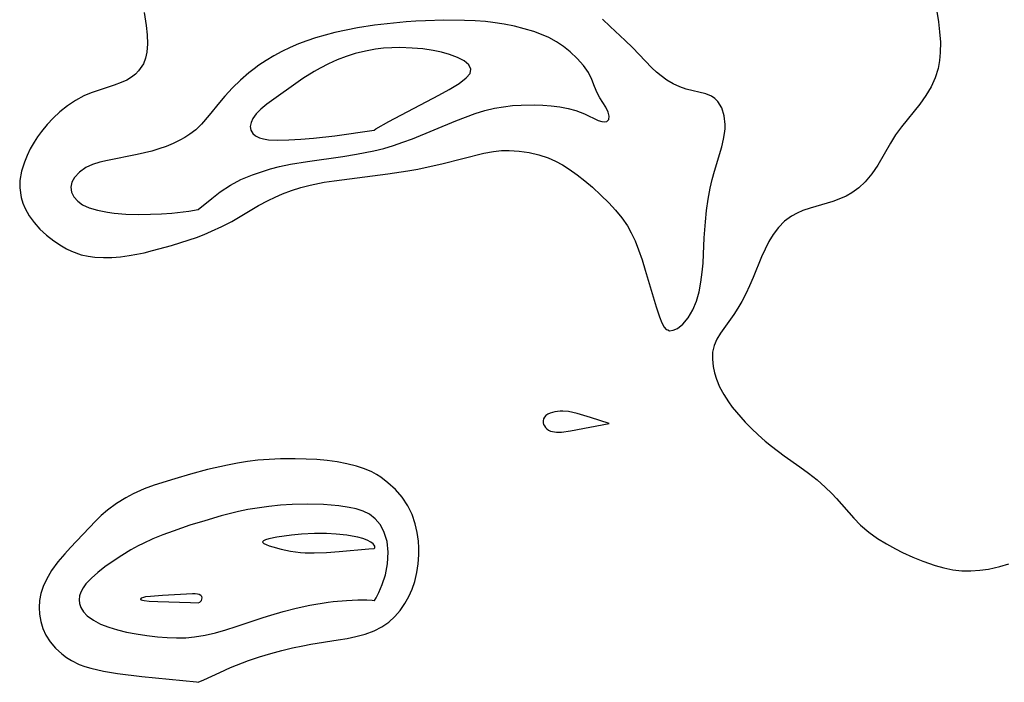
# Model space of a CAD drawing. Header units: metres. Extents: x 1073367 to 1082519, y 1569854 to 1574957.
# Tile 443 of 656: x 1077688 to 1077856, y 1571769 to 1571882. Entities that reach past the tile are written whole.
import ezdxf

# ---------------------------------------------------------------- set-up
doc = ezdxf.new("R2010")
doc.units = ezdxf.units.M
doc.layers.add('CGG_CurvaNivelLidar_v1', color=253, linetype='Continuous', lineweight=30)

msp = doc.modelspace()

# ---------------------------------------------------------------- linework, layer by layer
at = {"layer": 'CGG_CurvaNivelLidar_v1'}
for p, q in [((1077843.4482, 1571889.3429, 69.5), (1077844.6376, 1571881.8617, 69.5)), ((1077709.2777, 1571883.4501, 69.5), (1077709.6201, 1571881.2151, 69.5)), ((1077750.6994, 1571881.5437, 70), (1077748.5203, 1571881.2813, 70)), ((1077753.9441, 1571881.855, 70), (1077750.6994, 1571881.5437, 70)), ((1077755.5713, 1571881.9742, 70), (1077753.9441, 1571881.855, 70)), ((1077757.2007, 1571882.0613, 70), (1077755.5713, 1571881.9742, 70)), ((1077760.3348, 1571882.129, 70), (1077757.2007, 1571882.0613, 70)), ((1077763.8944, 1571882.1023, 70), (1077760.3348, 1571882.129, 70)), ((1077765.6683, 1571882.0309, 70), (1077763.8944, 1571882.1023, 70)), ((1077767.4335, 1571881.897, 70), (1077765.6683, 1571882.0309, 70)), ((1077768.7159, 1571881.7495, 70), (1077767.4335, 1571881.897, 70)), ((1077770.6559, 1571881.4515, 70), (1077768.7159, 1571881.7495, 70)), ((1077772.3762, 1571881.1116, 70), (1077770.6559, 1571881.4515, 70)), ((1077788.6799, 1571881.0664, 69.5), (1077787.3862, 1571882.3289, 69.5)), ((1077844.6376, 1571881.8617, 69.5), (1077844.8404, 1571880.1905, 69.5)), ((1077709.6201, 1571881.2151, 69.5), (1077709.787, 1571879.6378, 69.5)), ((1077741.7724, 1571880.0439, 70), (1077740.125, 1571879.6148, 70)), ((1077743.7042, 1571880.4689, 70), (1077741.7724, 1571880.0439, 70)), ((1077745.6539, 1571880.8338, 70), (1077743.7042, 1571880.4689, 70)), ((1077748.5203, 1571881.2813, 70), (1077745.6539, 1571880.8338, 70)), ((1077774.0653, 1571880.6984, 70), (1077772.3762, 1571881.1116, 70)), ((1077775.7104, 1571880.2009, 70), (1077774.0653, 1571880.6984, 70)), ((1077776.9981, 1571879.725, 70), (1077775.7104, 1571880.2009, 70)), ((1077778.2347, 1571879.1708, 70), (1077776.9981, 1571879.725, 70)), ((1077791.2538, 1571878.7049, 69.5), (1077788.6799, 1571881.0664, 69.5)), ((1077844.8404, 1571880.1905, 69.5), (1077844.9597, 1571878.4053, 69.5)), ((1077709.841, 1571878.1219, 69.5), (1077709.7341, 1571876.687, 69.5)), ((1077709.787, 1571879.6378, 69.5), (1077709.841, 1571878.1219, 69.5)), ((1077735.5926, 1571878.1115, 70), (1077734.1822, 1571877.5162, 70)), ((1077737.0333, 1571878.6461, 70), (1077735.5926, 1571878.1115, 70)), ((1077738.4974, 1571879.1313, 70), (1077737.0333, 1571878.6461, 70)), ((1077740.125, 1571879.6148, 70), (1077738.4974, 1571879.1313, 70)), ((1077779.5264, 1571878.4588, 70), (1077778.2347, 1571879.1708, 70)), ((1077780.7379, 1571877.6566, 70), (1077779.5264, 1571878.4588, 70)), ((1077792.4968, 1571877.5152, 69.5), (1077791.2538, 1571878.7049, 69.5)), ((1077844.9597, 1571878.4053, 69.5), (1077844.955, 1571876.6483, 69.5)), ((1077709.7341, 1571876.687, 69.5), (1077709.514, 1571875.6725, 69.5)), ((1077732.7634, 1571876.8276, 70), (1077731.3822, 1571876.074, 70)), ((1077734.1822, 1571877.5162, 70), (1077732.7634, 1571876.8276, 70)), ((1077745.2669, 1571876.4511, 70.5), (1077743.719, 1571875.9516, 70.5)), ((1077746.9768, 1571876.884, 70.5), (1077745.2669, 1571876.4511, 70.5)), ((1077748.7101, 1571877.197, 70.5), (1077746.9768, 1571876.884, 70.5)), ((1077750.0864, 1571877.3557, 70.5), (1077748.7101, 1571877.197, 70.5)), ((1077751.4668, 1571877.4439, 70.5), (1077750.0864, 1571877.3557, 70.5)), ((1077752.8451, 1571877.4682, 70.5), (1077751.4668, 1571877.4439, 70.5)), ((1077754.9356, 1571877.3961, 70.5), (1077752.8451, 1571877.4682, 70.5)), ((1077756.7724, 1571877.2401, 70.5), (1077754.9356, 1571877.3961, 70.5)), ((1077758.5476, 1571876.9936, 70.5), (1077756.7724, 1571877.2401, 70.5)), ((1077759.9768, 1571876.7026, 70.5), (1077758.5476, 1571876.9936, 70.5)), ((1077761.3089, 1571876.3309, 70.5), (1077759.9768, 1571876.7026, 70.5)), ((1077781.8631, 1571876.7829, 70), (1077780.7379, 1571877.6566, 70)), ((1077783.0955, 1571875.6485, 70), (1077781.8631, 1571876.7829, 70)), ((1077795.8014, 1571874.0515, 69.5), (1077792.4968, 1571877.5152, 69.5)), ((1077844.955, 1571876.6483, 69.5), (1077844.8411, 1571875.2545, 69.5)), ((1077709.1536, 1571874.7351, 69.5), (1077708.3477, 1571873.5205, 69.5)), ((1077709.514, 1571875.6725, 69.5), (1077709.1536, 1571874.7351, 69.5)), ((1077730.0964, 1571875.3016, 70), (1077728.8508, 1571874.4766, 70)), ((1077731.3822, 1571876.074, 70), (1077730.0964, 1571875.3016, 70)), ((1077740.7115, 1571874.7138, 70.5), (1077739.2602, 1571873.9929, 70.5)), ((1077742.1996, 1571875.3687, 70.5), (1077740.7115, 1571874.7138, 70.5)), ((1077743.719, 1571875.9516, 70.5), (1077742.1996, 1571875.3687, 70.5)), ((1077762.6663, 1571875.8067, 70.5), (1077761.3089, 1571876.3309, 70.5)), ((1077763.7914, 1571875.1988, 70.5), (1077762.6663, 1571875.8067, 70.5)), ((1077764.6008, 1571874.5313, 70.5), (1077763.7914, 1571875.1988, 70.5)), ((1077784.1527, 1571874.4535, 70), (1077783.0955, 1571875.6485, 70)), ((1077844.8411, 1571875.2545, 69.5), (1077844.5966, 1571873.8973, 69.5)), ((1077708.3477, 1571873.5205, 69.5), (1077707.7849, 1571872.9456, 69.5)), ((1077727.1408, 1571873.1789, 70), (1077725.6908, 1571871.9252, 70)), ((1077728.0118, 1571873.8671, 70), (1077727.1408, 1571873.1789, 70)), ((1077728.8508, 1571874.4766, 70), (1077728.0118, 1571873.8671, 70)), ((1077738.2433, 1571873.4335, 70.5), (1077736.316, 1571872.2229, 70.5)), ((1077739.2602, 1571873.9929, 70.5), (1077738.2433, 1571873.4335, 70.5)), ((1077764.1618, 1571872.3033, 70.5), (1077764.8122, 1571873.0796, 70.5)), ((1077764.9771, 1571873.8235, 70.5), (1077764.6008, 1571874.5313, 70.5)), ((1077764.8122, 1571873.0796, 70.5), (1077764.9771, 1571873.8235, 70.5)), ((1077784.9889, 1571873.2158, 70), (1077784.1527, 1571874.4535, 70)), ((1077785.5537, 1571872.0273, 70), (1077784.9889, 1571873.2158, 70)), ((1077796.5701, 1571873.3205, 69.5), (1077795.8014, 1571874.0515, 69.5)), ((1077797.3639, 1571872.6434, 69.5), (1077796.5701, 1571873.3205, 69.5)), ((1077844.5966, 1571873.8973, 69.5), (1077844.0866, 1571872.3021, 69.5)), ((1077705.3873, 1571871.5318, 69.5), (1077704.1611, 1571871.0679, 69.5)), ((1077706.3065, 1571871.9503, 69.5), (1077705.3873, 1571871.5318, 69.5)), ((1077707.1447, 1571872.4427, 69.5), (1077706.3065, 1571871.9503, 69.5)), ((1077707.7849, 1571872.9456, 69.5), (1077707.1447, 1571872.4427, 69.5)), ((1077725.6908, 1571871.9252, 70), (1077724.3154, 1571870.605, 70)), ((1077736.316, 1571872.2229, 70.5), (1077730.1861, 1571867.8516, 70.5)), ((1077761.2553, 1571870.3535, 70.5), (1077762.9431, 1571871.3906, 70.5)), ((1077762.9431, 1571871.3906, 70.5), (1077764.1618, 1571872.3033, 70.5)), ((1077786.0046, 1571870.8614, 70), (1077785.5537, 1571872.0273, 70)), ((1077798.3769, 1571871.9091, 69.5), (1077797.3639, 1571872.6434, 69.5)), ((1077799.4339, 1571871.2944, 69.5), (1077798.3769, 1571871.9091, 69.5)), ((1077844.0866, 1571872.3021, 69.5), (1077843.3752, 1571870.7723, 69.5)), ((1077700.2816, 1571869.7542, 69.5), (1077699.0316, 1571869.2367, 69.5)), ((1077704.1611, 1571871.0679, 69.5), (1077700.2816, 1571869.7542, 69.5)), ((1077724.3154, 1571870.605, 70), (1077723.0277, 1571869.2253, 70)), ((1077759.4886, 1571869.3642, 70.5), (1077761.2553, 1571870.3535, 70.5)), ((1077786.4706, 1571869.767, 70), (1077786.0046, 1571870.8614, 70)), ((1077786.9628, 1571868.8968, 70), (1077786.4706, 1571869.767, 70)), ((1077800.5486, 1571870.8018, 69.5), (1077799.4339, 1571871.2944, 69.5)), ((1077801.6746, 1571870.4253, 69.5), (1077800.5486, 1571870.8018, 69.5)), ((1077805.0022, 1571869.6262, 69.5), (1077801.6746, 1571870.4253, 69.5)), ((1077843.3752, 1571870.7723, 69.5), (1077842.5005, 1571869.3094, 69.5)), ((1077697.5949, 1571868.477, 69.5), (1077696.2219, 1571867.5696, 69.5)), ((1077699.0316, 1571869.2367, 69.5), (1077697.5949, 1571868.477, 69.5)), ((1077722.1086, 1571868.1365, 70), (1077720.3645, 1571865.9656, 70)), ((1077723.0277, 1571869.2253, 70), (1077722.1086, 1571868.1365, 70)), ((1077750.9789, 1571864.874, 70.5), (1077759.4886, 1571869.3642, 70.5)), ((1077787.9583, 1571867.3179, 70), (1077786.9628, 1571868.8968, 70)), ((1077805.9602, 1571869.2306, 69.5), (1077805.0022, 1571869.6262, 69.5)), ((1077806.5414, 1571868.8311, 69.5), (1077805.9602, 1571869.2306, 69.5)), ((1077807.0424, 1571868.3264, 69.5), (1077806.5414, 1571868.8311, 69.5)), ((1077807.715, 1571867.2025, 69.5), (1077807.0424, 1571868.3264, 69.5)), ((1077842.5005, 1571869.3094, 69.5), (1077841.4592, 1571867.865, 69.5)), ((1077694.9223, 1571866.5324, 69.5), (1077693.8087, 1571865.4838, 69.5)), ((1077696.2219, 1571867.5696, 69.5), (1077694.9223, 1571866.5324, 69.5)), ((1077729.1622, 1571867.0074, 70.5), (1077728.3989, 1571866.2242, 70.5)), ((1077730.1861, 1571867.8516, 70.5), (1077729.1622, 1571867.0074, 70.5)), ((1077765.698, 1571866.2466, 70), (1077767.3438, 1571866.7484, 70)), ((1077767.3438, 1571866.7484, 70), (1077769.0079, 1571867.1529, 70)), ((1077769.0079, 1571867.1529, 70), (1077770.5165, 1571867.4163, 70)), ((1077770.5165, 1571867.4163, 70), (1077772.0346, 1571867.5941, 70)), ((1077772.0346, 1571867.5941, 70), (1077773.5545, 1571867.6974, 70)), ((1077773.5545, 1571867.6974, 70), (1077775.7489, 1571867.7324, 70)), ((1077775.7489, 1571867.7324, 70), (1077777.2148, 1571867.6857, 70)), ((1077777.2148, 1571867.6857, 70), (1077778.6501, 1571867.5806, 70)), ((1077778.6501, 1571867.5806, 70), (1077780.1334, 1571867.3982, 70)), ((1077780.1334, 1571867.3982, 70), (1077781.5459, 1571867.1316, 70)), ((1077781.5459, 1571867.1316, 70), (1077782.8621, 1571866.7649, 70)), ((1077782.8621, 1571866.7649, 70), (1077784.2951, 1571866.1887, 70)), ((1077788.3345, 1571866.5024, 70), (1077787.9583, 1571867.3179, 70)), ((1077788.5232, 1571865.7741, 70), (1077788.3345, 1571866.5024, 70)), ((1077808.1276, 1571865.8595, 69.5), (1077807.715, 1571867.2025, 69.5)), ((1077841.4592, 1571867.865, 69.5), (1077838.3161, 1571863.9868, 69.5)), ((1077693.8087, 1571865.4838, 69.5), (1077692.7641, 1571864.3567, 69.5)), ((1077720.3645, 1571865.9656, 70), (1077719.0481, 1571864.4381, 70)), ((1077727.4943, 1571864.725, 70.5), (1077727.3662, 1571864.0503, 70.5)), ((1077727.8178, 1571865.4219, 70.5), (1077727.4943, 1571864.725, 70.5)), ((1077728.3989, 1571866.2242, 70.5), (1077727.8178, 1571865.4219, 70.5)), ((1077748.774, 1571863.6167, 70.5), (1077750.9789, 1571864.874, 70.5)), ((1077754.994, 1571861.9558, 70), (1077762.3824, 1571865.0161, 70)), ((1077762.3824, 1571865.0161, 70), (1077764.0339, 1571865.6582, 70)), ((1077764.0339, 1571865.6582, 70), (1077765.698, 1571866.2466, 70)), ((1077784.2951, 1571866.1887, 70), (1077786.6618, 1571865.0728, 70)), ((1077786.6618, 1571865.0728, 70), (1077787.255, 1571864.8774, 70)), ((1077787.255, 1571864.8774, 70), (1077787.6968, 1571864.8114, 70)), ((1077787.6968, 1571864.8114, 70), (1077788.1288, 1571864.8799, 70)), ((1077788.1288, 1571864.8799, 70), (1077788.4758, 1571865.2159, 70)), ((1077788.4758, 1571865.2159, 70), (1077788.5232, 1571865.7741, 70)), ((1077808.2923, 1571864.3708, 69.5), (1077808.1276, 1571865.8595, 69.5)), ((1077691.7884, 1571863.1679, 69.5), (1077691.1272, 1571862.2731, 69.5)), ((1077692.7641, 1571864.3567, 69.5), (1077691.7884, 1571863.1679, 69.5)), ((1077718.0781, 1571863.4816, 70), (1077717.0723, 1571862.7084, 70)), ((1077719.0481, 1571864.4381, 70), (1077718.0781, 1571863.4816, 70)), ((1077727.3662, 1571864.0503, 70.5), (1077727.4638, 1571863.4022, 70.5)), ((1077727.4638, 1571863.4022, 70.5), (1077727.79, 1571862.8428, 70.5)), ((1077741.7714, 1571862.4604, 70.5), (1077748.5, 1571863.3938, 70.5)), ((1077748.5, 1571863.3938, 70.5), (1077748.774, 1571863.6167, 70.5)), ((1077808.2022, 1571862.8241, 69.5), (1077808.2835, 1571863.6711, 69.5)), ((1077808.2835, 1571863.6711, 69.5), (1077808.2923, 1571864.3708, 69.5)), ((1077838.3161, 1571863.9868, 69.5), (1077837.3254, 1571862.6052, 69.5)), ((1077690.5154, 1571861.3507, 69.5), (1077689.8848, 1571860.2535, 69.5)), ((1077691.1272, 1571862.2731, 69.5), (1077690.5154, 1571861.3507, 69.5)), ((1077715.3494, 1571861.6929, 70), (1077714.2176, 1571861.1486, 70)), ((1077716.2351, 1571862.1795, 70), (1077715.3494, 1571861.6929, 70)), ((1077717.0723, 1571862.7084, 70), (1077716.2351, 1571862.1795, 70)), ((1077727.79, 1571862.8428, 70.5), (1077728.2786, 1571862.435, 70.5)), ((1077728.2786, 1571862.435, 70.5), (1077728.922, 1571862.1262, 70.5)), ((1077728.922, 1571862.1262, 70.5), (1077729.6248, 1571861.9233, 70.5)), ((1077729.6248, 1571861.9233, 70.5), (1077730.4999, 1571861.791, 70.5)), ((1077730.4999, 1571861.791, 70.5), (1077732.0777, 1571861.711, 70.5)), ((1077732.0777, 1571861.711, 70.5), (1077733.9376, 1571861.7425, 70.5)), ((1077733.9376, 1571861.7425, 70.5), (1077735.9859, 1571861.8628, 70.5)), ((1077735.9859, 1571861.8628, 70.5), (1077738.1312, 1571862.0499, 70.5)), ((1077738.1312, 1571862.0499, 70.5), (1077741.7714, 1571862.4604, 70.5)), ((1077751.7703, 1571860.7992, 70), (1077753.3898, 1571861.3505, 70)), ((1077753.3898, 1571861.3505, 70), (1077754.994, 1571861.9558, 70)), ((1077807.708, 1571860.587, 69.5), (1077808.0315, 1571861.8914, 69.5)), ((1077808.0315, 1571861.8914, 69.5), (1077808.2022, 1571862.8241, 69.5)), ((1077837.3254, 1571862.6052, 69.5), (1077836.4487, 1571861.2013, 69.5)), ((1077689.8848, 1571860.2535, 69.5), (1077689.3361, 1571859.1261, 69.5)), ((1077710.5844, 1571859.8598, 70), (1077708.0676, 1571859.267, 70)), ((1077711.8105, 1571860.2234, 70), (1077710.5844, 1571859.8598, 70)), ((1077713.0356, 1571860.6573, 70), (1077711.8105, 1571860.2234, 70)), ((1077714.2176, 1571861.1486, 70), (1077713.0356, 1571860.6573, 70)), ((1077745.4524, 1571859.307, 70), (1077748.4203, 1571859.8919, 70)), ((1077748.4203, 1571859.8919, 70), (1077750.1046, 1571860.3105, 70)), ((1077750.1046, 1571860.3105, 70), (1077751.7703, 1571860.7992, 70)), ((1077767.1845, 1571859.515, 69.5), (1077768.8426, 1571859.8113, 69.5)), ((1077768.8426, 1571859.8113, 69.5), (1077770.173, 1571859.9348, 69.5)), ((1077770.173, 1571859.9348, 69.5), (1077771.5069, 1571859.9569, 69.5)), ((1077771.5069, 1571859.9569, 69.5), (1077773.2034, 1571859.8486, 69.5)), ((1077773.2034, 1571859.8486, 69.5), (1077774.8843, 1571859.6032, 69.5)), ((1077774.8843, 1571859.6032, 69.5), (1077776.5281, 1571859.2277, 69.5)), ((1077806.4735, 1571856.4319, 69.5), (1077807.708, 1571860.587, 69.5)), ((1077836.4487, 1571861.2013, 69.5), (1077834.3055, 1571857.4449, 69.5)), ((1077688.8729, 1571857.9779, 69.5), (1077688.4007, 1571856.4255, 69.5)), ((1077689.3361, 1571859.1261, 69.5), (1077688.8729, 1571857.9779, 69.5)), ((1077701.7058, 1571857.9458, 70), (1077700.4791, 1571857.5431, 70)), ((1077703.018, 1571858.2768, 70), (1077701.7058, 1571857.9458, 70)), ((1077708.0676, 1571859.267, 70), (1077703.018, 1571858.2768, 70)), ((1077734.244, 1571857.6242, 70), (1077737.1147, 1571858.0872, 70)), ((1077737.1147, 1571858.0872, 70), (1077743.1452, 1571858.9391, 70)), ((1077743.1452, 1571858.9391, 70), (1077745.4524, 1571859.307, 70)), ((1077759.9853, 1571857.6914, 69.5), (1077767.1845, 1571859.515, 69.5)), ((1077776.5281, 1571859.2277, 69.5), (1077778.1245, 1571858.6997, 69.5)), ((1077778.1245, 1571858.6997, 69.5), (1077779.3592, 1571858.1486, 69.5)), ((1077779.3592, 1571858.1486, 69.5), (1077780.5558, 1571857.5001, 69.5)), ((1077688.4007, 1571856.4255, 69.5), (1077688.1253, 1571854.8701, 69.5)), ((1077698.2431, 1571856.281, 70), (1077697.3949, 1571855.3775, 70)), ((1077699.3711, 1571857.0424, 70), (1077698.2431, 1571856.281, 70)), ((1077700.4791, 1571857.5431, 70), (1077699.3711, 1571857.0424, 70)), ((1077727.7224, 1571855.7991, 70), (1077729.2672, 1571856.3381, 70)), ((1077729.2672, 1571856.3381, 70), (1077730.8203, 1571856.8096, 70)), ((1077730.8203, 1571856.8096, 70), (1077732.3441, 1571857.2104, 70)), ((1077732.3441, 1571857.2104, 70), (1077734.244, 1571857.6242, 70)), ((1077750.8187, 1571855.9825, 69.5), (1077754.2203, 1571856.485, 69.5)), ((1077754.2203, 1571856.485, 69.5), (1077755.9094, 1571856.7837, 69.5)), ((1077755.9094, 1571856.7837, 69.5), (1077757.1964, 1571857.0463, 69.5)), ((1077757.1964, 1571857.0463, 69.5), (1077759.9853, 1571857.6914, 69.5)), ((1077780.5558, 1571857.5001, 69.5), (1077781.7198, 1571856.7749, 69.5)), ((1077781.7198, 1571856.7749, 69.5), (1077783.0848, 1571855.8205, 69.5)), ((1077806.0875, 1571855.0029, 69.5), (1077806.4735, 1571856.4319, 69.5)), ((1077834.3055, 1571857.4449, 69.5), (1077833.3074, 1571855.9648, 69.5)), ((1077688.1253, 1571854.8701, 69.5), (1077688.0762, 1571853.6012, 69.5)), ((1077697.3949, 1571855.3775, 70), (1077696.9479, 1571854.5456, 70)), ((1077724.0059, 1571854.0741, 70), (1077725.7872, 1571854.9983, 70)), ((1077725.7872, 1571854.9983, 70), (1077727.7224, 1571855.7991, 70)), ((1077739.9389, 1571854.5338, 69.5), (1077741.6399, 1571854.8035, 69.5)), ((1077741.6399, 1571854.8035, 69.5), (1077750.8187, 1571855.9825, 69.5)), ((1077783.0848, 1571855.8205, 69.5), (1077784.4045, 1571854.7947, 69.5)), ((1077784.4045, 1571854.7947, 69.5), (1077785.6716, 1571853.7068, 69.5)), ((1077805.748, 1571853.5448, 69.5), (1077806.0875, 1571855.0029, 69.5)), ((1077832.1756, 1571854.6139, 69.5), (1077831.0813, 1571853.5985, 69.5)), ((1077833.3074, 1571855.9648, 69.5), (1077832.1756, 1571854.6139, 69.5)), ((1077688.0762, 1571853.6012, 69.5), (1077688.2997, 1571851.9588, 69.5)), ((1077696.9479, 1571854.5456, 70), (1077696.7798, 1571853.6816, 70)), ((1077696.7798, 1571853.6816, 70), (1077696.915, 1571852.8463, 70)), ((1077720.7983, 1571851.7801, 70), (1077722.2592, 1571852.9182, 70)), ((1077722.2592, 1571852.9182, 70), (1077724.0059, 1571854.0741, 70)), ((1077732.8442, 1571852.5602, 69.5), (1077734.3875, 1571853.1443, 69.5)), ((1077734.3875, 1571853.1443, 69.5), (1077735.9679, 1571853.6399, 69.5)), ((1077735.9679, 1571853.6399, 69.5), (1077737.5782, 1571854.0569, 69.5)), ((1077737.5782, 1571854.0569, 69.5), (1077739.9389, 1571854.5338, 69.5)), ((1077785.6716, 1571853.7068, 69.5), (1077787.0938, 1571852.3689, 69.5)), ((1077805.4004, 1571851.6579, 69.5), (1077805.748, 1571853.5448, 69.5)), ((1077831.0813, 1571853.5985, 69.5), (1077829.8718, 1571852.7325, 69.5)), ((1077688.2997, 1571851.9588, 69.5), (1077688.6042, 1571851.0046, 69.5)), ((1077696.915, 1571852.8463, 70), (1077697.3218, 1571852.0507, 70)), ((1077697.3218, 1571852.0507, 70), (1077697.9578, 1571851.337, 70)), ((1077697.9578, 1571851.337, 70), (1077698.7943, 1571850.7146, 70)), ((1077718.5, 1571849.8782, 70), (1077720.7983, 1571851.7801, 70)), ((1077728.7984, 1571850.5592, 69.5), (1077730.3984, 1571851.4128, 69.5)), ((1077730.3984, 1571851.4128, 69.5), (1077731.6107, 1571852.0105, 69.5)), ((1077731.6107, 1571852.0105, 69.5), (1077732.8442, 1571852.5602, 69.5)), ((1077787.0938, 1571852.3689, 69.5), (1077788.4747, 1571851.0151, 69.5)), ((1077805.1318, 1571849.7426, 69.5), (1077805.4004, 1571851.6579, 69.5)), ((1077826.6148, 1571851.2719, 69.5), (1077822.7675, 1571850.1501, 69.5)), ((1077827.9275, 1571851.7536, 69.5), (1077826.6148, 1571851.2719, 69.5)), ((1077828.9225, 1571852.2042, 69.5), (1077827.9275, 1571851.7536, 69.5)), ((1077829.8718, 1571852.7325, 69.5), (1077828.9225, 1571852.2042, 69.5)), ((1077688.6042, 1571851.0046, 69.5), (1077689.0163, 1571850.0769, 69.5)), ((1077689.0163, 1571850.0769, 69.5), (1077689.7122, 1571848.8506, 69.5)), ((1077698.7943, 1571850.7146, 70), (1077699.905, 1571850.1906, 70)), ((1077699.905, 1571850.1906, 70), (1077701.3426, 1571849.7711, 70)), ((1077701.3426, 1571849.7711, 70), (1077703.0346, 1571849.4519, 70)), ((1077714.0056, 1571849.3089, 70), (1077716.8905, 1571849.6248, 70)), ((1077716.8905, 1571849.6248, 70), (1077718.5, 1571849.8782, 70)), ((1077724.223, 1571847.8856, 69.5), (1077728.7984, 1571850.5592, 69.5)), ((1077788.4747, 1571851.0151, 69.5), (1077789.6114, 1571849.7943, 69.5)), ((1077789.6114, 1571849.7943, 69.5), (1077790.6705, 1571848.506, 69.5)), ((1077804.9245, 1571847.7926, 69.5), (1077805.1318, 1571849.7426, 69.5)), ((1077821.5558, 1571849.7367, 69.5), (1077820.5552, 1571849.3056, 69.5)), ((1077822.7675, 1571850.1501, 69.5), (1077821.5558, 1571849.7367, 69.5)), ((1077689.7122, 1571848.8506, 69.5), (1077690.5442, 1571847.677, 69.5)), ((1077703.0346, 1571849.4519, 70), (1077704.1505, 1571849.306, 70)), ((1077704.1505, 1571849.306, 70), (1077706.1791, 1571849.138, 70)), ((1077706.1791, 1571849.138, 70), (1077708.2778, 1571849.0687, 70)), ((1077708.2778, 1571849.0687, 70), (1077710.3686, 1571849.0886, 70)), ((1077710.3686, 1571849.0886, 70), (1077712.255, 1571849.1762, 70)), ((1077712.255, 1571849.1762, 70), (1077714.0056, 1571849.3089, 70)), ((1077722.5239, 1571847.012, 69.5), (1077724.223, 1571847.8856, 69.5)), ((1077790.6705, 1571848.506, 69.5), (1077791.6223, 1571847.1382, 69.5)), ((1077818.4303, 1571847.899, 69.5), (1077817.3792, 1571846.8414, 69.5)), ((1077819.6103, 1571848.7831, 69.5), (1077818.4303, 1571847.899, 69.5)), ((1077820.5552, 1571849.3056, 69.5), (1077819.6103, 1571848.7831, 69.5)), ((1077690.5442, 1571847.677, 69.5), (1077691.5025, 1571846.5765, 69.5)), ((1077691.5025, 1571846.5765, 69.5), (1077692.6343, 1571845.5216, 69.5)), ((1077719.4907, 1571845.6632, 69.5), (1077720.7823, 1571846.2095, 69.5)), ((1077720.7823, 1571846.2095, 69.5), (1077722.5239, 1571847.012, 69.5)), ((1077791.6223, 1571847.1382, 69.5), (1077792.2977, 1571845.9399, 69.5)), ((1077804.7374, 1571845.0661, 69.5), (1077804.9245, 1571847.7926, 69.5)), ((1077817.3792, 1571846.8414, 69.5), (1077816.4576, 1571845.6375, 69.5)), ((1077692.6343, 1571845.5216, 69.5), (1077693.8688, 1571844.5674, 69.5)), ((1077693.8688, 1571844.5674, 69.5), (1077695.1795, 1571843.7137, 69.5)), ((1077715.5313, 1571844.2702, 69.5), (1077718.1823, 1571845.1559, 69.5)), ((1077718.1823, 1571845.1559, 69.5), (1077719.4907, 1571845.6632, 69.5)), ((1077792.2977, 1571845.9399, 69.5), (1077792.942, 1571844.5535, 69.5)), ((1077792.942, 1571844.5535, 69.5), (1077793.5496, 1571843.0205, 69.5)), ((1077804.6205, 1571842.2867, 69.5), (1077804.7374, 1571845.0661, 69.5)), ((1077816.4576, 1571845.6375, 69.5), (1077815.7335, 1571844.4391, 69.5)), ((1077695.1795, 1571843.7137, 69.5), (1077696.0402, 1571843.2294, 69.5)), ((1077696.0402, 1571843.2294, 69.5), (1077696.926, 1571842.7997, 69.5)), ((1077709.2597, 1571842.5494, 69.5), (1077710.7088, 1571842.9175, 69.5)), ((1077710.7088, 1571842.9175, 69.5), (1077713.9219, 1571843.7948, 69.5)), ((1077713.9219, 1571843.7948, 69.5), (1077715.5313, 1571844.2702, 69.5)), ((1077793.5496, 1571843.0205, 69.5), (1077794.1348, 1571841.3325, 69.5)), ((1077815.0899, 1571843.1637, 69.5), (1077814.5072, 1571841.8549, 69.5)), ((1077815.7335, 1571844.4391, 69.5), (1077815.0899, 1571843.1637, 69.5)), ((1077696.926, 1571842.7997, 69.5), (1077698.5754, 1571842.2027, 69.5)), ((1077698.5754, 1571842.2027, 69.5), (1077699.7267, 1571841.9402, 69.5)), ((1077699.7267, 1571841.9402, 69.5), (1077700.906, 1571841.7811, 69.5)), ((1077700.906, 1571841.7811, 69.5), (1077702.3396, 1571841.7103, 69.5)), ((1077702.3396, 1571841.7103, 69.5), (1077703.7912, 1571841.7461, 69.5)), ((1077703.7912, 1571841.7461, 69.5), (1077705.252, 1571841.868, 69.5)), ((1077705.252, 1571841.868, 69.5), (1077706.7144, 1571842.0603, 69.5)), ((1077706.7144, 1571842.0603, 69.5), (1077708.0594, 1571842.2927, 69.5)), ((1077708.0594, 1571842.2927, 69.5), (1077709.2597, 1571842.5494, 69.5)), ((1077794.1348, 1571841.3325, 69.5), (1077794.6834, 1571839.5872, 69.5)), ((1077804.5193, 1571840.7798, 69.5), (1077804.6205, 1571842.2867, 69.5)), ((1077814.5072, 1571841.8549, 69.5), (1077813.0594, 1571838.305, 69.5)), ((1077794.6834, 1571839.5872, 69.5), (1077796.5238, 1571833.356, 69.5)), ((1077804.3739, 1571839.2249, 69.5), (1077804.5193, 1571840.7798, 69.5)), ((1077804.1537, 1571837.5218, 69.5), (1077804.3739, 1571839.2249, 69.5)), ((1077813.0594, 1571838.305, 69.5), (1077812.4555, 1571836.9092, 69.5)), ((1077803.8365, 1571835.8609, 69.5), (1077804.1537, 1571837.5218, 69.5)), ((1077812.4555, 1571836.9092, 69.5), (1077811.8074, 1571835.5396, 69.5)), ((1077803.3842, 1571834.2685, 69.5), (1077803.8365, 1571835.8609, 69.5)), ((1077811.8074, 1571835.5396, 69.5), (1077811.1097, 1571834.2103, 69.5)), ((1077796.5238, 1571833.356, 69.5), (1077797.0953, 1571831.6343, 69.5)), ((1077801.9874, 1571831.437, 69.5), (1077802.797, 1571832.8262, 69.5)), ((1077802.797, 1571832.8262, 69.5), (1077803.3842, 1571834.2685, 69.5)), ((1077810.4552, 1571833.0903, 69.5), (1077809.7662, 1571832.0187, 69.5)), ((1077811.1097, 1571834.2103, 69.5), (1077810.4552, 1571833.0903, 69.5)), ((1077797.0953, 1571831.6343, 69.5), (1077797.4967, 1571830.6218, 69.5)), ((1077801.0876, 1571830.3657, 69.5), (1077801.9874, 1571831.437, 69.5)), ((1077809.7662, 1571832.0187, 69.5), (1077807.4861, 1571828.8347, 69.5)), ((1077797.4967, 1571830.6218, 69.5), (1077797.8727, 1571829.8895, 69.5)), ((1077797.8727, 1571829.8895, 69.5), (1077798.2334, 1571829.4485, 69.5)), ((1077798.2334, 1571829.4485, 69.5), (1077798.5, 1571829.4076, 69.5)), ((1077798.5, 1571829.4076, 69.5), (1077798.8345, 1571829.2623, 69.5)), ((1077799.4223, 1571829.3327, 69.5), (1077800.1757, 1571829.656, 69.5)), ((1077800.1757, 1571829.656, 69.5), (1077801.0876, 1571830.3657, 69.5)), ((1077798.8345, 1571829.2623, 69.5), (1077799.4223, 1571829.3327, 69.5)), ((1077806.8565, 1571827.8157, 69.5), (1077806.3957, 1571826.7591, 69.5)), ((1077807.4861, 1571828.8347, 69.5), (1077806.8565, 1571827.8157, 69.5)), ((1077806.3957, 1571826.7591, 69.5), (1077806.1537, 1571825.6119, 69.5)), ((1077806.1537, 1571825.6119, 69.5), (1077806.117, 1571824.4028, 69.5)), ((1077806.117, 1571824.4028, 69.5), (1077806.2495, 1571823.1513, 69.5)), ((1077806.2495, 1571823.1513, 69.5), (1077806.4727, 1571822.0863, 69.5)), ((1077806.4727, 1571822.0863, 69.5), (1077806.7984, 1571821.0173, 69.5)), ((1077806.7984, 1571821.0173, 69.5), (1077807.3495, 1571819.6975, 69.5)), ((1077807.3495, 1571819.6975, 69.5), (1077808.0428, 1571818.3996, 69.5)), ((1077808.0428, 1571818.3996, 69.5), (1077808.859, 1571817.1329, 69.5)), ((1077808.859, 1571817.1329, 69.5), (1077809.5068, 1571816.2545, 69.5)), ((1077809.5068, 1571816.2545, 69.5), (1077810.1986, 1571815.392, 69.5)), ((1077777.4781, 1571814.5531, 69.5), (1077777.3213, 1571814.2491, 69.5)), ((1077777.7339, 1571814.8185, 69.5), (1077777.4781, 1571814.5531, 69.5)), ((1077778.0652, 1571815.038, 69.5), (1077777.7339, 1571814.8185, 69.5)), ((1077778.4517, 1571815.2173, 69.5), (1077778.0652, 1571815.038, 69.5)), ((1077779.2655, 1571815.4541, 69.5), (1077778.4517, 1571815.2173, 69.5)), ((1077780.1495, 1571815.5746, 69.5), (1077779.2655, 1571815.4541, 69.5)), ((1077780.6041, 1571815.5858, 69.5), (1077780.1495, 1571815.5746, 69.5)), ((1077781.5915, 1571815.4913, 69.5), (1077780.6041, 1571815.5858, 69.5)), ((1077783.0771, 1571815.1677, 69.5), (1077781.5915, 1571815.4913, 69.5)), ((1077785.345, 1571814.505, 69.5), (1077783.0771, 1571815.1677, 69.5)), ((1077788.5, 1571813.4792, 69.5), (1077785.345, 1571814.505, 69.5)), ((1077810.1986, 1571815.392, 69.5), (1077811.6728, 1571813.7161, 69.5)), ((1077777.3213, 1571814.2491, 69.5), (1077777.2541, 1571813.9155, 69.5)), ((1077777.2541, 1571813.9155, 69.5), (1077777.277, 1571813.5721, 69.5)), ((1077777.277, 1571813.5721, 69.5), (1077777.3623, 1571813.302, 69.5)), ((1077777.3623, 1571813.302, 69.5), (1077777.4991, 1571813.0425, 69.5)), ((1077777.4991, 1571813.0425, 69.5), (1077777.6791, 1571812.7988, 69.5)), ((1077777.6791, 1571812.7988, 69.5), (1077777.9222, 1571812.5535, 69.5)), ((1077781.9134, 1571812.2012, 69.5), (1077788.5, 1571813.4792, 69.5)), ((1077811.6728, 1571813.7161, 69.5), (1077812.7629, 1571812.5936, 69.5)), ((1077777.9222, 1571812.5535, 69.5), (1077778.2045, 1571812.3436, 69.5)), ((1077778.2045, 1571812.3436, 69.5), (1077778.5223, 1571812.1798, 69.5)), ((1077778.5223, 1571812.1798, 69.5), (1077778.8454, 1571812.0772, 69.5)), ((1077778.8454, 1571812.0772, 69.5), (1077779.5533, 1571811.9862, 69.5)), ((1077779.5533, 1571811.9862, 69.5), (1077780.4132, 1571812.008, 69.5)), ((1077780.4132, 1571812.008, 69.5), (1077781.9134, 1571812.2012, 69.5)), ((1077812.7629, 1571812.5936, 69.5), (1077813.9038, 1571811.5079, 69.5)), ((1077813.9038, 1571811.5079, 69.5), (1077815.0924, 1571810.4647, 69.5)), ((1077815.0924, 1571810.4647, 69.5), (1077816.162, 1571809.5964, 69.5)), ((1077816.162, 1571809.5964, 69.5), (1077818.3741, 1571807.9467, 69.5)), ((1077818.3741, 1571807.9467, 69.5), (1077821.0222, 1571806.082, 69.5)), ((1077723.4703, 1571806.3891, 69.5), (1077720.1032, 1571805.5997, 69.5)), ((1077725.1691, 1571806.7212, 69.5), (1077723.4703, 1571806.3891, 69.5)), ((1077726.8997, 1571806.9894, 69.5), (1077725.1691, 1571806.7212, 69.5)), ((1077728.6418, 1571807.1911, 69.5), (1077726.8997, 1571806.9894, 69.5)), ((1077730.5697, 1571807.3413, 69.5), (1077728.6418, 1571807.1911, 69.5)), ((1077732.5032, 1571807.4243, 69.5), (1077730.5697, 1571807.3413, 69.5)), ((1077735.0239, 1571807.4429, 69.5), (1077732.5032, 1571807.4243, 69.5)), ((1077736.8727, 1571807.4006, 69.5), (1077735.0239, 1571807.4429, 69.5)), ((1077738.7105, 1571807.3038, 69.5), (1077736.8727, 1571807.4006, 69.5)), ((1077740.4487, 1571807.148, 69.5), (1077738.7105, 1571807.3038, 69.5)), ((1077742.1608, 1571806.9206, 69.5), (1077740.4487, 1571807.148, 69.5)), ((1077743.8455, 1571806.6077, 69.5), (1077742.1608, 1571806.9206, 69.5)), ((1077745.4778, 1571806.1991, 69.5), (1077743.8455, 1571806.6077, 69.5)), ((1077746.8126, 1571805.7617, 69.5), (1077745.4778, 1571806.1991, 69.5)), ((1077821.0222, 1571806.082, 69.5), (1077822.5115, 1571804.9856, 69.5)), ((1077717.1752, 1571804.8374, 69.5), (1077714.535, 1571804.065, 69.5)), ((1077720.1032, 1571805.5997, 69.5), (1077717.1752, 1571804.8374, 69.5)), ((1077748.0795, 1571805.2207, 69.5), (1077746.8126, 1571805.7617, 69.5)), ((1077748.8774, 1571804.7916, 69.5), (1077748.0795, 1571805.2207, 69.5)), ((1077749.6337, 1571804.3077, 69.5), (1077748.8774, 1571804.7916, 69.5)), ((1077750.8228, 1571803.3815, 69.5), (1077749.6337, 1571804.3077, 69.5)), ((1077822.5115, 1571804.9856, 69.5), (1077823.9542, 1571803.8446, 69.5)), ((1077711.0171, 1571802.9598, 69.5), (1077709.3036, 1571802.3257, 69.5)), ((1077714.535, 1571804.065, 69.5), (1077711.0171, 1571802.9598, 69.5)), ((1077752.097, 1571802.1992, 69.5), (1077750.8228, 1571803.3815, 69.5)), ((1077823.9542, 1571803.8446, 69.5), (1077825.3326, 1571802.6454, 69.5)), ((1077825.3326, 1571802.6454, 69.5), (1077826.4429, 1571801.5668, 69.5)), ((1077707.3938, 1571801.4663, 69.5), (1077706.1794, 1571800.8233, 69.5)), ((1077709.3036, 1571802.3257, 69.5), (1077707.3938, 1571801.4663, 69.5)), ((1077753.2502, 1571800.8991, 69.5), (1077752.097, 1571802.1992, 69.5)), ((1077754.2247, 1571799.4669, 69.5), (1077753.2502, 1571800.8991, 69.5)), ((1077826.4429, 1571801.5668, 69.5), (1077827.2764, 1571800.6765, 69.5)), ((1077704.5461, 1571799.8294, 69.5), (1077703.0128, 1571798.7072, 69.5)), ((1077706.1794, 1571800.8233, 69.5), (1077704.5461, 1571799.8294, 69.5)), ((1077730.5202, 1571799.3424, 70), (1077728.5206, 1571799.0688, 70)), ((1077732.5255, 1571799.536, 70), (1077730.5202, 1571799.3424, 70)), ((1077734.5162, 1571799.658, 70), (1077732.5255, 1571799.536, 70)), ((1077737.2053, 1571799.7267, 70), (1077734.5162, 1571799.658, 70)), ((1077739.8626, 1571799.666, 70), (1077737.2053, 1571799.7267, 70)), ((1077741.1701, 1571799.5778, 70), (1077739.8626, 1571799.666, 70)), ((1077742.4566, 1571799.4463, 70), (1077741.1701, 1571799.5778, 70)), ((1077744.2063, 1571799.1764, 70), (1077742.4566, 1571799.4463, 70)), ((1077754.9375, 1571797.9768, 69.5), (1077754.2247, 1571799.4669, 69.5)), ((1077827.2764, 1571800.6765, 69.5), (1077830.2353, 1571797.317, 69.5)), ((1077701.9871, 1571797.8108, 69.5), (1077701.008, 1571796.8556, 69.5)), ((1077703.0128, 1571798.7072, 69.5), (1077701.9871, 1571797.8108, 69.5)), ((1077722.4215, 1571797.716, 70), (1077719.5994, 1571796.9015, 70)), ((1077725.3481, 1571798.4535, 70), (1077722.4215, 1571797.716, 70)), ((1077726.9309, 1571798.7867, 70), (1077725.3481, 1571798.4535, 70)), ((1077728.5206, 1571799.0688, 70), (1077726.9309, 1571798.7867, 70)), ((1077745.4295, 1571798.9016, 70), (1077744.2063, 1571799.1764, 70)), ((1077746.5949, 1571798.5432, 70), (1077745.4295, 1571798.9016, 70)), ((1077747.6883, 1571798.0066, 70), (1077746.5949, 1571798.5432, 70)), ((1077748.6618, 1571797.2305, 70), (1077747.6883, 1571798.0066, 70)), ((1077755.4737, 1571796.388, 69.5), (1077754.9375, 1571797.9768, 69.5)), ((1077701.008, 1571796.8556, 69.5), (1077696.7494, 1571792.3343, 69.5)), ((1077717.0714, 1571796.1196, 70), (1077714.2036, 1571795.1511, 70)), ((1077719.5994, 1571796.9015, 70), (1077717.0714, 1571796.1196, 70)), ((1077749.4928, 1571796.2342, 70), (1077748.6618, 1571797.2305, 70)), ((1077750.1478, 1571795.0499, 70), (1077749.4928, 1571796.2342, 70)), ((1077755.8255, 1571794.9189, 69.5), (1077755.4737, 1571796.388, 69.5)), ((1077830.2353, 1571797.317, 69.5), (1077831.3755, 1571796.1637, 69.5)), ((1077831.3755, 1571796.1637, 69.5), (1077832.7625, 1571794.9759, 69.5)), ((1077712.4723, 1571794.5026, 70), (1077710.7681, 1571793.8035, 70)), ((1077714.2036, 1571795.1511, 70), (1077712.4723, 1571794.5026, 70)), ((1077734.372, 1571794.4263, 70.5), (1077731.8981, 1571794.093, 70.5)), ((1077736.125, 1571794.5979, 70.5), (1077734.372, 1571794.4263, 70.5)), ((1077738.2865, 1571794.7129, 70.5), (1077736.125, 1571794.5979, 70.5)), ((1077740.3824, 1571794.7035, 70.5), (1077738.2865, 1571794.7129, 70.5)), ((1077742.0187, 1571794.6389, 70.5), (1077740.3824, 1571794.7035, 70.5)), ((1077743.8124, 1571794.4548, 70.5), (1077742.0187, 1571794.6389, 70.5)), ((1077744.7565, 1571794.2957, 70.5), (1077743.8124, 1571794.4548, 70.5)), ((1077745.677, 1571794.0945, 70.5), (1077744.7565, 1571794.2957, 70.5)), ((1077750.679, 1571793.371, 70), (1077750.1478, 1571795.0499, 70)), ((1077756.045, 1571793.4127, 69.5), (1077755.8255, 1571794.9189, 69.5)), ((1077832.7625, 1571794.9759, 69.5), (1077834.2519, 1571793.9022, 69.5)), ((1077708.2807, 1571792.6304, 70), (1077707.0132, 1571791.9375, 70)), ((1077709.1019, 1571793.0424, 70), (1077708.2807, 1571792.6304, 70)), ((1077710.7681, 1571793.8035, 70), (1077709.1019, 1571793.0424, 70)), ((1077729.4828, 1571793.3553, 70.5), (1077729.4717, 1571793.2402, 70.5)), ((1077729.4717, 1571793.2402, 70.5), (1077729.5445, 1571793.1298, 70.5)), ((1077729.612, 1571793.4911, 70.5), (1077729.4828, 1571793.3553, 70.5)), ((1077729.5445, 1571793.1298, 70.5), (1077729.6676, 1571793.0363, 70.5)), ((1077729.9819, 1571793.6662, 70.5), (1077729.612, 1571793.4911, 70.5)), ((1077729.6676, 1571793.0363, 70.5), (1077730.0506, 1571792.8455, 70.5)), ((1077730.5151, 1571793.8222, 70.5), (1077729.9819, 1571793.6662, 70.5)), ((1077730.0506, 1571792.8455, 70.5), (1077730.5746, 1571792.6505, 70.5)), ((1077731.8981, 1571794.093, 70.5), (1077730.5151, 1571793.8222, 70.5)), ((1077730.5746, 1571792.6505, 70.5), (1077731.2007, 1571792.4546, 70.5)), ((1077746.5329, 1571793.8532, 70.5), (1077745.677, 1571794.0945, 70.5)), ((1077747.2838, 1571793.5745, 70.5), (1077746.5329, 1571793.8532, 70.5)), ((1077747.8915, 1571793.2635, 70.5), (1077747.2838, 1571793.5745, 70.5)), ((1077748.3098, 1571792.9439, 70.5), (1077747.8915, 1571793.2635, 70.5)), ((1077748.4895, 1571792.7264, 70.5), (1077748.3098, 1571792.9439, 70.5)), ((1077748.5745, 1571792.5562, 70.5), (1077748.4895, 1571792.7264, 70.5)), ((1077748.6056, 1571792.3954, 70.5), (1077748.5745, 1571792.5562, 70.5)), ((1077750.8868, 1571791.5558, 70), (1077750.679, 1571793.371, 70)), ((1077756.1101, 1571792.2625, 69.5), (1077756.045, 1571793.4127, 69.5)), ((1077834.2519, 1571793.9022, 69.5), (1077835.7695, 1571792.9657, 69.5)), ((1077835.7695, 1571792.9657, 69.5), (1077837.3457, 1571792.1084, 69.5)), ((1077695.7904, 1571791.2844, 69.5), (1077694.5952, 1571789.8863, 69.5)), ((1077696.7494, 1571792.3343, 69.5), (1077695.7904, 1571791.2844, 69.5)), ((1077705.4725, 1571791.0055, 70), (1077703.9975, 1571790.0284, 70)), ((1077707.0132, 1571791.9375, 70), (1077705.4725, 1571791.0055, 70)), ((1077731.2007, 1571792.4546, 70.5), (1077732.6512, 1571792.0743, 70.5)), ((1077732.6512, 1571792.0743, 70.5), (1077734.2506, 1571791.7403, 70.5)), ((1077734.2506, 1571791.7403, 70.5), (1077735.08, 1571791.6071, 70.5)), ((1077735.08, 1571791.6071, 70.5), (1077735.9216, 1571791.5096, 70.5)), ((1077735.9216, 1571791.5096, 70.5), (1077736.7005, 1571791.4592, 70.5)), ((1077736.7005, 1571791.4592, 70.5), (1077738.2712, 1571791.4401, 70.5)), ((1077738.2712, 1571791.4401, 70.5), (1077740.3862, 1571791.5103, 70.5)), ((1077740.3862, 1571791.5103, 70.5), (1077742.542, 1571791.6662, 70.5)), ((1077742.542, 1571791.6662, 70.5), (1077747.558, 1571792.1245, 70.5)), ((1077747.558, 1571792.1245, 70.5), (1077748.5, 1571792.1841, 70.5)), ((1077748.5, 1571792.1841, 70.5), (1077748.58, 1571792.2651, 70.5)), ((1077748.58, 1571792.2651, 70.5), (1077748.6056, 1571792.3954, 70.5)), ((1077750.7703, 1571789.5643, 70), (1077750.8868, 1571791.5558, 70)), ((1077755.9804, 1571789.578, 69.5), (1077756.0979, 1571791.1035, 69.5)), ((1077756.0979, 1571791.1035, 69.5), (1077756.1101, 1571792.2625, 69.5)), ((1077837.3457, 1571792.1084, 69.5), (1077838.5339, 1571791.5171, 69.5)), ((1077838.5339, 1571791.5171, 69.5), (1077840.251, 1571790.7243, 69.5)), ((1077694.5952, 1571789.8863, 69.5), (1077693.5233, 1571788.4373, 69.5)), ((1077703.9975, 1571790.0284, 70), (1077702.5986, 1571789.026, 70)), ((1077750.3865, 1571787.661, 70), (1077750.7703, 1571789.5643, 70)), ((1077755.7493, 1571788.0641, 69.5), (1077755.9804, 1571789.578, 69.5)), ((1077840.251, 1571790.7243, 69.5), (1077841.9931, 1571789.9985, 69.5)), ((1077841.9931, 1571789.9985, 69.5), (1077844.0527, 1571789.2697, 69.5)), ((1077844.0527, 1571789.2697, 69.5), (1077845.5614, 1571788.8538, 69.5)), ((1077855.1165, 1571789.1064, 69.5), (1077856.6029, 1571789.5526, 69.5)), ((1077693.5233, 1571788.4373, 69.5), (1077692.6205, 1571786.8916, 69.5)), ((1077701.3866, 1571788.0835, 70), (1077700.2953, 1571787.1243, 70)), ((1077702.5986, 1571789.026, 70), (1077701.3866, 1571788.0835, 70)), ((1077749.8628, 1571786.0211, 70), (1077750.3865, 1571787.661, 70)), ((1077755.3963, 1571786.5795, 69.5), (1077755.7493, 1571788.0641, 69.5)), ((1077845.5614, 1571788.8538, 69.5), (1077847.0852, 1571788.5498, 69.5)), ((1077847.0852, 1571788.5498, 69.5), (1077848.62, 1571788.3778, 69.5)), ((1077848.62, 1571788.3778, 69.5), (1077850.1419, 1571788.3544, 69.5)), ((1077850.1419, 1571788.3544, 69.5), (1077851.6633, 1571788.4607, 69.5)), ((1077851.6633, 1571788.4607, 69.5), (1077853.1762, 1571788.6778, 69.5)), ((1077853.1762, 1571788.6778, 69.5), (1077855.1165, 1571789.1064, 69.5)), ((1077692.6205, 1571786.8916, 69.5), (1077692.0883, 1571785.7169, 69.5)), ((1077699.3731, 1571786.1375, 70), (1077698.8781, 1571785.4544, 70)), ((1077700.2953, 1571787.1243, 70), (1077699.3731, 1571786.1375, 70)), ((1077749.3031, 1571784.6817, 70), (1077749.8628, 1571786.0211, 70)), ((1077754.9598, 1571785.2711, 69.5), (1077755.3963, 1571786.5795, 69.5)), ((1077691.6861, 1571784.5198, 69.5), (1077691.4396, 1571783.3065, 69.5)), ((1077692.0883, 1571785.7169, 69.5), (1077691.6861, 1571784.5198, 69.5)), ((1077698.287, 1571784.1066, 70), (1077698.2011, 1571783.456, 70)), ((1077698.5049, 1571784.7562, 70), (1077698.287, 1571784.1066, 70)), ((1077698.8781, 1571785.4544, 70), (1077698.5049, 1571784.7562, 70)), ((1077712.3833, 1571784.1717, 70.5), (1077710.3752, 1571784.0262, 70.5)), ((1077717.522, 1571784.4561, 70.5), (1077712.3833, 1571784.1717, 70.5)), ((1077717.9645, 1571784.4552, 70.5), (1077717.522, 1571784.4561, 70.5)), ((1077718.3741, 1571784.4103, 70.5), (1077717.9645, 1571784.4552, 70.5)), ((1077718.6842, 1571784.3247, 70.5), (1077718.3741, 1571784.4103, 70.5)), ((1077718.9286, 1571784.1921, 70.5), (1077718.6842, 1571784.3247, 70.5)), ((1077719.0895, 1571784.0123, 70.5), (1077718.9286, 1571784.1921, 70.5)), ((1077748.8226, 1571783.7466, 70), (1077749.3031, 1571784.6817, 70)), ((1077754.4144, 1571784.0143, 69.5), (1077754.9598, 1571785.2711, 69.5)), ((1077691.4396, 1571783.3065, 69.5), (1077691.3701, 1571782.1397, 69.5)), ((1077698.2011, 1571783.456, 70), (1077698.2636, 1571782.7831, 70)), ((1077698.2636, 1571782.7831, 70), (1077698.476, 1571782.1334, 70)), ((1077708.7625, 1571783.6906, 70.5), (1077708.6558, 1571783.5643, 70.5)), ((1077708.6558, 1571783.5643, 70.5), (1077708.6851, 1571783.5029, 70.5)), ((1077708.6851, 1571783.5029, 70.5), (1077708.7669, 1571783.4462, 70.5)), ((1077709.1459, 1571783.8382, 70.5), (1077708.7625, 1571783.6906, 70.5)), ((1077708.7669, 1571783.4462, 70.5), (1077708.9769, 1571783.3718, 70.5)), ((1077708.9769, 1571783.3718, 70.5), (1077709.2987, 1571783.3076, 70.5)), ((1077709.5052, 1571783.914, 70.5), (1077709.1459, 1571783.8382, 70.5)), ((1077709.2987, 1571783.3076, 70.5), (1077710.1296, 1571783.2195, 70.5)), ((1077710.3752, 1571784.0262, 70.5), (1077709.5052, 1571783.914, 70.5)), ((1077710.1296, 1571783.2195, 70.5), (1077711.6133, 1571783.1433, 70.5)), ((1077711.6133, 1571783.1433, 70.5), (1077717.1627, 1571782.9839, 70.5)), ((1077717.1627, 1571782.9839, 70.5), (1077718.5, 1571782.9202, 70.5)), ((1077718.5, 1571782.9202, 70.5), (1077718.7487, 1571783.0327, 70.5)), ((1077718.7487, 1571783.0327, 70.5), (1077719.0354, 1571783.3301, 70.5)), ((1077719.0354, 1571783.3301, 70.5), (1077719.1341, 1571783.5526, 70.5)), ((1077719.1566, 1571783.7896, 70.5), (1077719.0895, 1571784.0123, 70.5)), ((1077719.1341, 1571783.5526, 70.5), (1077719.1566, 1571783.7896, 70.5)), ((1077735.2155, 1571781.9975, 70), (1077737.5305, 1571782.5063, 70)), ((1077737.5305, 1571782.5063, 70), (1077740.6338, 1571783.0364, 70)), ((1077740.6338, 1571783.0364, 70), (1077741.4839, 1571783.144, 70)), ((1077741.4839, 1571783.144, 70), (1077743.7434, 1571783.3453, 70)), ((1077743.7434, 1571783.3453, 70), (1077745.6937, 1571783.427, 70)), ((1077745.6937, 1571783.427, 70), (1077747.2158, 1571783.4277, 70)), ((1077747.2158, 1571783.4277, 70), (1077748.1313, 1571783.3868, 70)), ((1077748.1313, 1571783.3868, 70), (1077748.5, 1571783.3193, 70)), ((1077748.5, 1571783.3193, 70), (1077748.5343, 1571783.3251, 70)), ((1077748.5343, 1571783.3251, 70), (1077748.8226, 1571783.7466, 70)), ((1077752.9388, 1571781.629, 69.5), (1077753.734, 1571782.7784, 69.5)), ((1077753.734, 1571782.7784, 69.5), (1077754.4144, 1571784.0143, 69.5)), ((1077691.3701, 1571782.1397, 69.5), (1077691.4452, 1571780.9735, 69.5)), ((1077691.4452, 1571780.9735, 69.5), (1077691.6609, 1571779.7532, 69.5)), ((1077698.476, 1571782.1334, 70), (1077698.9359, 1571781.3745, 70)), ((1077698.9359, 1571781.3745, 70), (1077699.5858, 1571780.6869, 70)), ((1077729.5728, 1571780.4313, 70), (1077730.8655, 1571780.8296, 70)), ((1077730.8655, 1571780.8296, 70), (1077732.9667, 1571781.4262, 70)), ((1077732.9667, 1571781.4262, 70), (1077735.2155, 1571781.9975, 70)), ((1077752.0249, 1571780.5865, 69.5), (1077752.9388, 1571781.629, 69.5)), ((1077691.6609, 1571779.7532, 69.5), (1077692.016, 1571778.565, 69.5)), ((1077699.5858, 1571780.6869, 70), (1077700.6251, 1571779.941, 70)), ((1077700.6251, 1571779.941, 70), (1077701.8613, 1571779.3074, 70)), ((1077701.8613, 1571779.3074, 70), (1077703.2447, 1571778.7691, 70)), ((1077724.9587, 1571778.8918, 70), (1077729.5728, 1571780.4313, 70)), ((1077749.7645, 1571778.8382, 69.5), (1077750.9521, 1571779.6433, 69.5)), ((1077750.9521, 1571779.6433, 69.5), (1077752.0249, 1571780.5865, 69.5)), ((1077692.016, 1571778.565, 69.5), (1077692.5212, 1571777.4312, 69.5)), ((1077692.5212, 1571777.4312, 69.5), (1077693.2718, 1571776.2561, 69.5)), ((1077703.2447, 1571778.7691, 70), (1077704.7454, 1571778.312, 70)), ((1077704.7454, 1571778.312, 70), (1077706.2978, 1571777.9336, 70)), ((1077706.2978, 1571777.9336, 70), (1077707.904, 1571777.6185, 70)), ((1077707.904, 1571777.6185, 70), (1077709.7327, 1571777.3388, 70)), ((1077717.8904, 1571777.1111, 70), (1077719.6794, 1571777.4094, 70)), ((1077719.6794, 1571777.4094, 70), (1077721.4522, 1571777.8315, 70)), ((1077721.4522, 1571777.8315, 70), (1077723.2142, 1571778.3378, 70)), ((1077723.2142, 1571778.3378, 70), (1077724.9587, 1571778.8918, 70)), ((1077745.3502, 1571777.1679, 69.5), (1077746.954, 1571777.6036, 69.5)), ((1077746.954, 1571777.6036, 69.5), (1077748.4788, 1571778.1742, 69.5)), ((1077748.4788, 1571778.1742, 69.5), (1077749.7645, 1571778.8382, 69.5)), ((1077693.2718, 1571776.2561, 69.5), (1077694.1943, 1571775.1797, 69.5)), ((1077709.7327, 1571777.3388, 70), (1077711.5869, 1571777.1285, 70)), ((1077711.5869, 1571777.1285, 70), (1077713.2037, 1571777.0046, 70)), ((1077713.2037, 1571777.0046, 70), (1077714.8214, 1571776.9497, 70)), ((1077714.8214, 1571776.9497, 70), (1077716.3609, 1571776.9806, 70)), ((1077716.3609, 1571776.9806, 70), (1077717.8904, 1571777.1111, 70)), ((1077736.2975, 1571775.6147, 69.5), (1077737.6926, 1571775.8681, 69.5)), ((1077737.6926, 1571775.8681, 69.5), (1077742.3574, 1571776.5945, 69.5)), ((1077742.3574, 1571776.5945, 69.5), (1077743.8699, 1571776.857, 69.5)), ((1077743.8699, 1571776.857, 69.5), (1077745.3502, 1571777.1679, 69.5)), ((1077694.1943, 1571775.1797, 69.5), (1077695.2608, 1571774.2077, 69.5)), ((1077695.2608, 1571774.2077, 69.5), (1077696.0649, 1571773.6083, 69.5)), ((1077728.9433, 1571773.7256, 69.5), (1077730.8612, 1571774.3064, 69.5)), ((1077730.8612, 1571774.3064, 69.5), (1077732.7621, 1571774.8185, 69.5)), ((1077732.7621, 1571774.8185, 69.5), (1077734.5923, 1571775.2562, 69.5)), ((1077734.5923, 1571775.2562, 69.5), (1077736.2975, 1571775.6147, 69.5)), ((1077696.0649, 1571773.6083, 69.5), (1077696.9247, 1571773.0707, 69.5)), ((1077696.9247, 1571773.0707, 69.5), (1077698.2173, 1571772.4333, 69.5)), ((1077698.2173, 1571772.4333, 69.5), (1077699.1491, 1571772.0823, 69.5)), ((1077724.0097, 1571771.8793, 69.5), (1077726.0186, 1571772.6963, 69.5)), ((1077726.0186, 1571772.6963, 69.5), (1077727.043, 1571773.0781, 69.5)), ((1077727.043, 1571773.0781, 69.5), (1077728.9433, 1571773.7256, 69.5)), ((1077699.1491, 1571772.0823, 69.5), (1077700.2051, 1571771.7692, 69.5)), ((1077700.2051, 1571771.7692, 69.5), (1077702.3607, 1571771.2871, 69.5)), ((1077702.3607, 1571771.2871, 69.5), (1077704.7424, 1571770.8938, 69.5)), ((1077704.7424, 1571770.8938, 69.5), (1077708.897, 1571770.3853, 69.5)), ((1077719.4521, 1571769.7864, 69.5), (1077722.1711, 1571771.0591, 69.5)), ((1077722.1711, 1571771.0591, 69.5), (1077724.0097, 1571771.8793, 69.5)), ((1077708.897, 1571770.3853, 69.5), (1077718.2105, 1571769.4515, 69.5)), ((1077718.2105, 1571769.4515, 69.5), (1077718.5, 1571769.3868, 69.5)), ((1077718.5, 1571769.3868, 69.5), (1077719.4521, 1571769.7864, 69.5))]:
    msp.add_line(p, q, dxfattribs=at)

doc.saveas('drawing.dxf')
